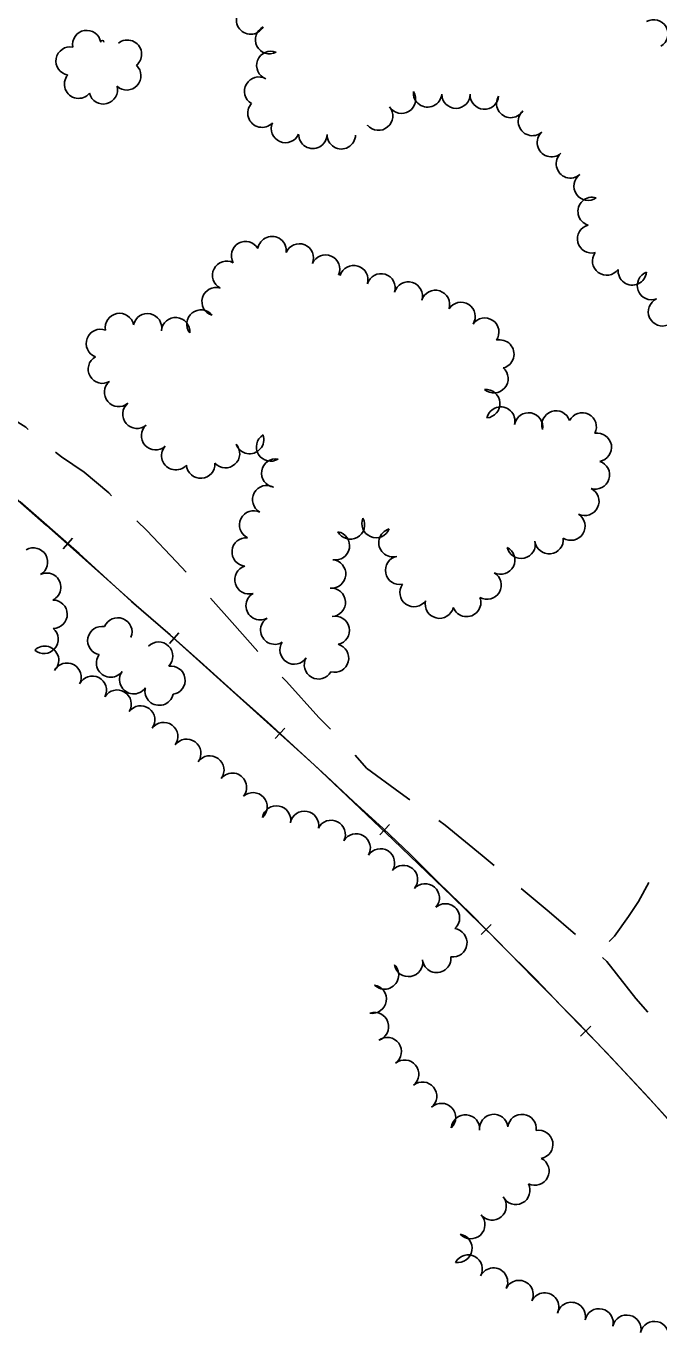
# Model space of a CAD drawing. Extents: x -25029 to 2274964, y -81170 to 687028.
# Drawn here: x -3352 to -2908, y -68038 to -67116 of the extents above; entities that cross this region are included whole.
import ezdxf

# ---------------------------------------------------------------- set-up
doc = ezdxf.new("R2010")
doc.units = 0
for name, color, linetype in [('DRIVWY', 7, 'Continuous'), ('RD_X_RR_1', 7, 'Continuous'), ('RR', 7, 'Continuous'), ('TREES', 7, 'Continuous')]:
    doc.layers.add(name, color=color, linetype=linetype)

msp = doc.modelspace()

# ---------------------------------------------------------------- linework, layer by layer
at = {"layer": 'DRIVWY'}
for points in [[(-3392.72, -67371.68), (-3378.81, -67381.6), (-3352.85, -67397.87), (-3351.09, -67399.32)], [(-3331.81, -67415.24), (-3327.62, -67418.7), (-3311.88, -67429.44), (-3294.47, -67443.99), (-3292.46, -67445.97)], [(-3274.66, -67463.52), (-3267.72, -67470.37), (-3246.98, -67492.3), (-3240.09, -67499.64)], [(-3223.08, -67517.96), (-3207.82, -67535.03), (-3189.86, -67555.33)], [(-3172.56, -67573.37), (-3169.63, -67576.42), (-3146.94, -67601.8), (-3138.59, -67610.04)], [(-3121.43, -67628.2), (-3113.36, -67637.49), (-3089.72, -67654.8), (-3082.9, -67659.69)], [(-3062.57, -67674.24), (-3058.25, -67677.34), (-3032.03, -67698.81), (-3023.83, -67705.82)], [(-3004.79, -67722.03), (-2984.99, -67738.35), (-2966.55, -67754.23)], [(-2915.01, -67717.71), (-2922.34, -67731.08), (-2929.42, -67741.71), (-2939.17, -67755.42), (-2942.8, -67759.08)], [(-2947.56, -67770.49), (-2944.45, -67773.15), (-2924.23, -67799.22), (-2915.66, -67808.89)]]:
    msp.add_lwpolyline(points, dxfattribs=at)
at = {"layer": 'RD_X_RR_1'}
msp.add_lwpolyline([(-2874.33, -67913.99), (-2908.45, -67876.36), (-2936.09, -67846.55), (-2964.44, -67816.64), (-2995.63, -67785.14), (-3022.33, -67757.86), (-3053.3, -67727.51), (-3094.66, -67687.8), (-3150.27, -67635.08), (-3197.75, -67592.1), (-3247.24, -67547.78), (-3283.19, -67515.82), (-3338.49, -67466.69), (-3394.3, -67417.71)], dxfattribs=at)
at = {"layer": 'RR'}
for p, q in [((-3319.94, -67475.85), (-3326.54, -67483.36)), ((-3245.25, -67542.38), (-3251.9, -67549.84)), ((-3170.81, -67609.29), (-3177.6, -67616.63)), ((-3097.17, -67677.07), (-3104.09, -67684.29)), ((-3025.73, -67747.23), (-3032.84, -67754.27)), ((-2955.76, -67818.75), (-2962.95, -67825.7))]:
    msp.add_line(p, q, dxfattribs=at)
msp.add_lwpolyline([(-2886.69, -67900.9), (-2915.37, -67868.69), (-2945.05, -67837.02), (-2971.51, -67809.66), (-2994.77, -67785.4), (-3018.51, -67761.63), (-3040.17, -67739.76), (-3062.8, -67717.61), (-3082.77, -67697.79), (-3101.7, -67679.66), (-3122.46, -67660.88), (-3141.46, -67643.1), (-3161.51, -67624.68), (-3182.89, -67604.92), (-3205.96, -67584.39), (-3230.27, -67562.44), (-3251.24, -67543.73), (-3278.63, -67520.22), (-3315.39, -67486.49), (-3356.83, -67450.14)], dxfattribs=at)
at = {"layer": 'TREES'}
for centre, radius, start, end in [((-3194.81, -67111.72), 10, 151.10977, 331.10977), ((-2911.59, -67121.47), 10, 300.1983, 120.1983), ((-3309.96, -67128.97), 10, 9.87197, 189.87197), ((-3181.51, -67125.46), 10, 116.99153, 296.99153), ((-3321.57, -67140.53), 10, 79.8538, 259.8538), ((-3298.98, -67127.26), 1.13, 359.94062, 179.94062), ((-3281.4, -67135.79), 10, 309.18769, 129.18769), ((-3180.58, -67143.7), 10, 68.88239, 248.88239), ((-3315.66, -67156.78), 10, 140.15069, 320.15069), ((-3281.84, -67150.91), 10, 227.51606, 47.51606), ((-3189.17, -67161.69), 10, 60.05658, 240.05658), ((-3298.29, -67160.74), 10, 194.17763, 14.17763), ((-3186.83, -67177.16), 10, 137.15919, 317.15919), ((-3088.87, -67167.39), 10, 212.71296, 32.71296), ((-3070.5, -67162.9), 10, 174.77091, 354.77091), ((-3050.54, -67163.8), 10, 180.07311, 0.07311), ((-3030.56, -67164.46), 10, 176.1169, 356.1169), ((-3012.05, -67170.35), 10, 148.59849, 328.59849), ((-3104.96, -67179.21), 10, 219.88711, 39.88711), ((-2996.83, -67183), 10, 131.91198, 311.91198), ((-3170.31, -67187.9), 10, 156.74858, 336.74858), ((-3112.71, -67185.68), 0.0992, 219.95477, 39.95477), ((-3151.12, -67192.02), 10, 179.03731, 359.03731), ((-3131.13, -67192.35), 10, 179.03731, 359.03731), ((-2983.47, -67197.88), 10, 131.91198, 311.91198), ((-2970.13, -67212.78), 10, 131.82566, 311.82566), ((-2957.72, -67228.42), 10, 125.03434, 305.03434), ((-2954.85, -67246.18), 10, 73.29453, 253.29453), ((-2955.22, -67265.44), 10, 104.506, 284.506), ((-3198.37, -67277.28), 10, 29.68024, 209.68024), ((-3179.78, -67273.73), 10, 351.94605, 171.94605), ((-3160.62, -67278.92), 10, 337.77153, 157.77153), ((-3211.64, -67291.12), 10, 62.71381, 242.71381), ((-3142.21, -67286.72), 10, 336.31167, 156.31167), ((-2944.66, -67281.05), 10, 143.63881, 323.63881), ((-3132.49, -67290.98), 0.608, 336.31167, 156.31167), ((-3122.36, -67294.13), 10, 343.13796, 163.13796), ((-3103.22, -67299.93), 10, 343.13796, 163.13796), ((-2926.66, -67287.95), 10, 174.42014, 354.42014), ((-2913.15, -67298.27), 10, 110.80441, 290.80441), ((-3219.04, -67309.61), 10, 73.64479, 253.64479), ((-3084.08, -67305.73), 10, 343.13796, 163.13796), ((-3064.97, -67311.6), 10, 342.69935, 162.69935), ((-2905.43, -67316.71), 10, 114.62525, 294.62525), ((-3286.92, -67327.8), 10, 10.877, 190.877), ((-3267.31, -67327.95), 10, 348.24824, 168.24824), ((-3229.72, -67325.38), 10, 38.17389, 218.17389), ((-3047, -67319.97), 10, 327.37048, 147.37048), ((-3247.55, -67330.77), 10, 355.47262, 175.47262), ((-3030.35, -67331.04), 10, 325.37903, 145.37903), ((-3300.33, -67339.02), 10, 68.96204, 248.96204), ((-3019.74, -67346.44), 10, 283.77653, 103.77653), ((-3298.93, -67357.02), 10, 119.89327, 299.89327), ((-3023.88, -67363.72), 10, 229.23519, 49.23519), ((-3287.54, -67373.36), 10, 129.88696, 309.88696), ((-3029.63, -67381.27), 10, 274.47777, 94.47777), ((-3274.66, -67388.67), 10, 130.23469, 310.23469), ((-3019.12, -67393.52), 10, 346.81019, 166.81019), ((-2999.55, -67397.64), 10, 349.38542, 169.38542), ((-2980.25, -67396.28), 10, 18.68884, 198.68884), ((-2961.86, -67397.6), 10, 333.11863, 153.11863), ((-3261.56, -67403.78), 10, 131.65653, 311.65653), ((-3212.46, -67416.4), 10, 221.75512, 41.75512), ((-3195.55, -67406.49), 10, 198.96648, 18.96648), ((-3180.78, -67411.71), 10, 122.05322, 302.05322), ((-2951.25, -67411.97), 10, 279.70179, 99.70179), ((-3247.39, -67417.84), 10, 138.74614, 318.74614), ((-3229.9, -67423.74), 10, 183.95702, 3.95702), ((-3177.11, -67430.05), 10, 80.61898, 260.61898), ((-2952.62, -67431.35), 10, 252.22662, 72.22662), ((-3183.51, -67448.7), 10, 61.46874, 241.46874), ((-2960.03, -67449.88), 10, 244.14542, 64.14542), ((-3192.64, -67466.49), 10, 64.17467, 244.17467), ((-3124.72, -67466.45), 10, 208.76279, 28.76279), ((-3106.72, -67465.48), 10, 157.41899, 337.41899), ((-2969.78, -67467.3), 10, 237.40306, 57.40306), ((-3135.3, -67481.1), 10, 259.56655, 79.56655), ((-3094.78, -67478.95), 10, 105.74149, 285.74149), ((-3347.46, -67492.59), 10, 300.01341, 120.01341), ((-3197.92, -67485.45), 10, 84.72049, 264.72049), ((-3019.1, -67491.18), 10, 242.95572, 62.95572), ((-3004.81, -67480.05), 10, 192.83616, 12.83616), ((-2985.11, -67476.78), 10, 186.05201, 6.05201), ((-3137.97, -67500.9), 10, 265.08185, 85.08185), ((-3090.12, -67498.38), 10, 101.23251, 281.23251), ((-3338.12, -67510.25), 10, 295.71594, 115.71594), ((-3195.97, -67504.99), 10, 106.69477, 286.69477), ((-3028.69, -67508.73), 10, 239.74709, 59.74709), ((-3138.18, -67520.84), 10, 273.70653, 93.70653), ((-3080, -67513.96), 10, 144.73073, 324.73073), ((-3333.62, -67529.26), 10, 270.91217, 90.91217), ((-3188.1, -67523.23), 10, 119.99363, 299.99363), ((-3062.13, -67522.12), 10, 166.23748, 346.23748), ((-3043.07, -67520.93), 10, 200.88588, 20.88588), ((-3340, -67546.83), 10, 229.16494, 49.16494), ((-3299.33, -67547.76), 10, 79.00033, 259.00033), ((-3288.15, -67541.68), 10, 338.09736, 158.09736), ((-3177.83, -67540.39), 10, 121.80407, 301.80407), ((-3135.42, -67540.59), 10, 282.20915, 102.20915), ((-3278.86, -67545.41), 0.00751, 333.6557, 153.6557), ((-3259.5, -67558.72), 10, 315.63675, 135.63675), ((-3164.19, -67554.36), 10, 146.78457, 326.78457), ((-3339.62, -67561.61), 10, 313.79979, 133.79979), ((-3293.19, -67563.51), 10, 143.58871, 323.58871), ((-3135.86, -67560.03), 10, 255.15981, 75.15981), ((-3323.84, -67573.48), 10, 332.30623, 152.30623), ((-3250.83, -67575.6), 10, 278.74816, 98.74816), ((-3147.12, -67564.77), 10, 150.45991, 330.45991), ((-3306.08, -67582.67), 10, 332.98395, 152.98395), ((-3276.97, -67575.21), 10, 144.82866, 324.82866), ((-3288.64, -67592.42), 10, 328.565, 148.565), ((-3259.06, -67583.23), 10, 166.95653, 346.95653), ((-3272.05, -67603.48), 9.95, 324.04171, 144.04171), ((-3255.9, -67615.2), 10, 324.04171, 144.04171), ((-3239.71, -67626.94), 10, 324.04171, 144.04171), ((-3223.52, -67638.68), 10, 324.04171, 144.04171), ((-3207.64, -67650.83), 10, 321.16416, 141.16416), ((-3193.17, -67664.54), 10, 311.94367, 131.94367), ((-3176.66, -67673.83), 10, 349.31454, 169.31454), ((-3157.01, -67677.58), 10, 349.0387, 169.0387), ((-3138.25, -67683.96), 10, 333.44673, 153.44673), ((-3120.68, -67693.49), 10, 329.55797, 149.55797), ((-3103.63, -67703.94), 10, 327.46585, 147.46585), ((-3087.48, -67715.67), 10, 320.52469, 140.52469), ((-3072.17, -67728.54), 10, 319.36809, 139.36809), ((-3057.98, -67742.57), 10, 311.31096, 131.31096), ((-3052.78, -67759.98), 10, 261.96047, 81.96047), ((-3064.11, -67771), 10, 186.44133, 6.44133), ((-3100.79, -67782.66), 10, 225.28275, 45.28275), ((-3083.9, -67773.84), 10, 189.87269, 9.87269), ((-3109.42, -67799.64), 10, 260.80938, 80.80938), ((-3107.9, -67819.01), 10, 288.20181, 108.20181), ((-3098.86, -67836.57), 10, 306.27678, 126.27678), ((-3086.63, -67852.39), 10, 309.14866, 129.14866), ((-3074, -67867.9), 10, 309.14866, 129.14866), ((-3060.76, -67882.87), 10, 313.81293, 133.81293), ((-3043.88, -67890.94), 10, 355.06262, 175.06262), ((-3023.99, -67890.56), 10, 7.17454, 187.17454), ((-3004.16, -67890.61), 10, 352.53635, 172.53635), ((-2992.41, -67901.74), 10, 280.55855, 100.55855), ((-2995.11, -67920.48), 10, 243.05977, 63.05977), ((-3008.53, -67933.97), 10, 207.24089, 27.24089), ((-3025.14, -67944.9), 10, 219.41826, 39.41826), ((-3040.19, -67958.06), 10, 222.91249, 42.91249), ((-3049.16, -67974.73), 10, 260.55193, 80.55193), ((-3042, -67989.35), 10, 331.63884, 151.63884), ((-3024.21, -67998.48), 10, 334.0098, 154.0098), ((-3006.24, -68007.24), 10, 334.0098, 154.0098), ((-2988.26, -68016.01), 10, 334.0098, 154.0098), ((-2969.53, -68022.65), 10, 346.911, 166.911), ((-2950.04, -68027.14), 10, 347.14198, 167.14198), ((-2930.54, -68031.6), 10, 347.14198, 167.14198), ((-2911.04, -68036.05), 10, 347.14198, 167.14198)]:
    msp.add_arc(centre, radius, start, end, dxfattribs=at)

doc.saveas('drawing.dxf')
